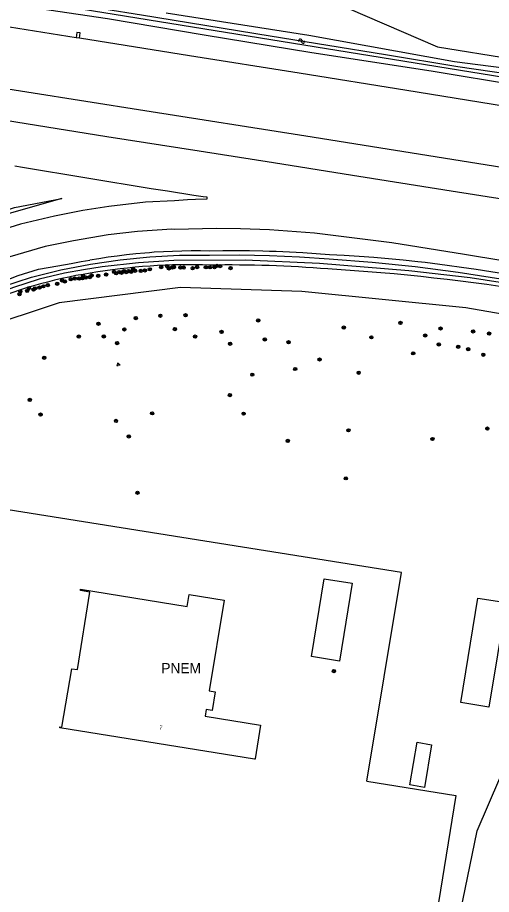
# Model space of a CAD drawing. Extents: x 131000 to 133013, y 393000 to 396501.
# Drawn here: x 131695 to 131810.6, y 394321.5 to 394535.6 of the extents above; entities that cross this region are included whole.
import ezdxf

# ---------------------------------------------------------------- set-up
doc = ezdxf.new("R2010")
doc.units = 0
for name, color, linetype in [('gg-afsc-hekwerk', 7, 'Continuous'), ('gg-anno-huisnummerreeks BGT', 7, 'Continuous'), ('gg-bbg-bijgebouw', 7, 'Continuous'), ('gg-bbg-hoofdgebouw', 7, 'Continuous'), ('gg-knt-BGT kruinlijn', 7, 'Continuous'), ('gg-kntw-bovenkant insteek waterloop', 7, 'Continuous'), ('gg-kntw-waterlijn', 7, 'Continuous'), ('gt-anno-naam bijzondere bebouwing', 7, 'Continuous'), ('gt-bbg-plantopografie pand', 7, 'Continuous'), ('gt-grn-groengrens', 7, 'Continuous'), ('gt-symb-boom', 7, 'Continuous'), ('gt-symb-groenvak', 7, 'Continuous'), ('gt-symb-watersymbool', 7, 'Continuous'), ('gx-grn-maaiveld', 7, 'Continuous')]:
    doc.layers.add(name, color=color, linetype=linetype)

# ---------------------------------------------------------------- blocks, each defined once
blk = doc.blocks.new('gt0-WA')
at = {"layer": 'gt-symb-watersymbool'}
for centre, start, end in [((-0.32, 0.02), 28.0725, 151.9275), ((0.43, 0.42), 208.0725, 331.9275), ((-0.32, -0.43), 28.0725, 151.9275), ((0.43, -0.03), 208.0725, 331.9275)]:
    blk.add_arc(centre, 0.425, start, end, dxfattribs=at)
blk = doc.blocks.new('gt0-BOOM')
at = {"layer": 'gt-symb-boom'}
for radius in [0.4, 0.2]:
    blk.add_circle((0, 0), radius, dxfattribs=at)
blk = doc.blocks.new('gt0-GRVAK')
at = {"layer": 'gt-symb-groenvak'}
for p, q in [((-0.11, 0.19), (-0.23, 0.24)), ((-0.18, 0.15), (0.09, 0.15)), ((-0.09, 0.21), (-0.16, 0.32)), ((-0.05, 0.21), (-0.05, 0.39)), ((0, 0.21), (0.06, 0.32)), ((0.02, 0.19), (0.13, 0.24)), ((0.26, -0.05), (0.2, 0.06)), ((0.31, -0.05), (0.31, 0.13)), ((0.35, -0.05), (0.41, 0.06)), ((-0.24, -0.23), (-0.36, -0.18)), ((-0.32, -0.26), (-0.05, -0.26)), ((-0.23, -0.21), (-0.29, -0.09)), ((-0.18, -0.2), (-0.18, -0.02)), ((-0.14, -0.21), (-0.07, -0.09)), ((-0.12, -0.23), (0, -0.18)), ((0.24, -0.07), (0.12, -0.02)), ((0.17, -0.11), (0.44, -0.11)), ((0.37, -0.07), (0.49, -0.02))]:
    blk.add_line(p, q, dxfattribs=at)

msp = doc.modelspace()

# ---------------------------------------------------------------- linework, layer by layer
at = {"layer": 'gg-afsc-hekwerk'}
msp.add_line((131797.4, 394528.43), (131974.2, 394500), dxfattribs=at)
msp.add_line((131797.4, 394528.43), (131974.2, 394500), dxfattribs=at)
for points in [[(131734.54, 394557.15), (131754.27, 394546.64), (131757.07, 394545.29), (131759.79, 394544.11), (131771.38, 394539.68), (131797.4, 394528.43)], [(131734.54, 394557.15), (131754.27, 394546.64), (131757.07, 394545.29), (131759.79, 394544.11), (131771.38, 394539.68), (131797.4, 394528.43)], [(131780.2, 394349.11), (131788.62, 394400.1), (131681.43, 394417.19)], [(131780.2, 394349.11), (131801.92, 394345.62), (131788.34, 394261.7)]]:
    msp.add_lwpolyline(points, dxfattribs=at)
at = {"layer": 'gg-bbg-bijgebouw'}
msp.add_lwpolyline([(131773.52, 394378.47), (131766.72, 394379.56), (131769.76, 394398.58), (131776.58, 394397.49), (131773.52, 394378.47)], dxfattribs=at)
at = {"layer": 'gg-bbg-hoofdgebouw'}
msp.add_line((131752.82, 394354.51), (131705.28, 394362.17), dxfattribs=at)
for points in [[(131705.28, 394362.17), (131705.32, 394362.43), (131705.82, 394362.37), (131708.23, 394376.61), (131709.58, 394376.42), (131712.65, 394395.32), (131710.32, 394395.71), (131710.37, 394396.01), (131736.37, 394391.79), (131736.86, 394394.75), (131745.42, 394393.35), (131741.74, 394371.24), (131743.22, 394370.99), (131742.48, 394366.42), (131741, 394366.64), (131740.72, 394364.99), (131754.24, 394362.81), (131752.93, 394354.63)], [(131752.93, 394354.63), (131752.91, 394354.49), (131752.82, 394354.51)]]:
    msp.add_lwpolyline(points, dxfattribs=at)
at = {"layer": 'gg-knt-BGT kruinlijn'}
msp.add_line((131705.82, 394491.41), (131689.76, 394486.83), dxfattribs=at)
at = {"layer": 'gg-kntw-bovenkant insteek waterloop'}
msp.add_lwpolyline([(131961.11, 394500), (131956.8, 394500.66), (131923.73, 394506.04), (131870, 394514.58), (131824.94, 394521.81), (131801.58, 394524.78), (131766, 394531.19), (131731.26, 394536.67)], dxfattribs=at)
for centre, radius, start, end in [((131736.68, 394334.95), 140.29, 87.8384, 99.828), ((131747.19, 394189.74), 285.45, 85.2784, 91.0476), ((131729.18, 394367.07), 107.38, 98.8078, 113.9628), ((131739.81, 393959.28), 515.86, 80.802, 86.5683)]:
    msp.add_arc(centre, radius, start, end, dxfattribs=at)
at = {"layer": 'gg-kntw-waterlijn'}
for points in [[(131597.45, 394558.73), (131597.35, 394558.2), (131598.28, 394557.22), (131614.81, 394554.32), (131658.22, 394547.05), (131706.84, 394539.2), (131725.21, 394536.23), (131756.59, 394531.16), (131784.73, 394526.62), (131802.4, 394523.65), (131822.99, 394520.62), (131855.64, 394515.54), (131885.41, 394510.91), (131952.48, 394500.17), (131976.63, 394496.49)], [(131976.35, 394495.15), (131971.79, 394495.88), (131939.49, 394500.99), (131909.73, 394505.94), (131813.58, 394520.94), (131648.04, 394547.8), (131595.78, 394556.58)], [(131691.38, 394469.97), (131698.4, 394472.22), (131705.54, 394474.01), (131712.79, 394475.35), (131719.99, 394476.46), (131727.25, 394477.2), (131734.53, 394477.57), (131741.82, 394477.57), (131749.12, 394477.64), (131756.42, 394477.52), (131763.72, 394477.2), (131771.01, 394476.68), (131781.51, 394475.89), (131791.99, 394474.8), (131802.44, 394473.43), (131812.84, 394471.77)], [(131823.7, 394469.18), (131805.37, 394472.07), (131790.39, 394473.75), (131768.63, 394475.53), (131750.52, 394476.35), (131733.14, 394476.26), (131724.47, 394475.71), (131715.62, 394474.7), (131711.05, 394474.03), (131706.48, 394473.2), (131700.24, 394471.72), (131694.01, 394469.7), (131684.24, 394465.99), (131676.32, 394462.16), (131671.39, 394459.23), (131665.92, 394455.5), (131659.58, 394450.25), (131654.08, 394444.63), (131650.08, 394439.87), (131646.48, 394435.25), (131642.88, 394430.14), (131636.94, 394420.65), (131624.59, 394402.05), (131614.68, 394386.37)]]:
    msp.add_lwpolyline(points, dxfattribs=at)
at = {"layer": 'gt-bbg-plantopografie pand'}
for points in [[(131807.26, 394393.85), (131814.13, 394392.76), (131809.97, 394367.25), (131803.1, 394368.37), (131807.26, 394393.85)], [(131792.43, 394358.63), (131795.99, 394358.03), (131794.25, 394347.62), (131790.69, 394348.22), (131792.43, 394358.63)]]:
    msp.add_lwpolyline(points, dxfattribs=at)
at = {"layer": 'gt-grn-groengrens'}
for points in [[(131870.17, 394454.67), (131857.06, 394455.49), (131804.36, 394464.73), (131764.29, 394468.74), (131734.7, 394469.67), (131705.11, 394465.97), (131685.69, 394459.49), (131671.82, 394452.1), (131659.8, 394441), (131651.48, 394428.98), (131641.31, 394415.11), (131637.27, 394400.67)], [(131799, 394297.48), (131807.1, 394336.99), (131820.9, 394369.14), (131828.26, 394386.41), (131832.97, 394397.9), (131837.68, 394409.39), (131842.64, 394424.92), (131847.76, 394438.31)]]:
    msp.add_lwpolyline(points, dxfattribs=at)
at = {"layer": 'gx-grn-maaiveld'}
msp.add_line((131710.11, 394530.55), (131709.27, 394530.69), dxfattribs=at)
for points in [[(131653.08, 394545.64), (131674.02, 394541.91), (131695.46, 394538.53), (131716.97, 394535.4), (131740.53, 394531.42), (131766.76, 394527.11), (131795.91, 394522.62), (131838.99, 394515.47), (131861.04, 394512.1), (131881.73, 394508.79), (131910.88, 394504.25)], [(131709.27, 394530.69), (131688.9, 394533.93), (131667.25, 394537.4), (131652.24, 394539.87)], [(131710.11, 394530.55), (131710.26, 394531.86), (131709.44, 394531.99), (131709.27, 394530.69)], [(131853.49, 394507.61), (131839.01, 394509.93), (131816.55, 394513.49), (131789.93, 394517.81), (131763.69, 394522), (131736.93, 394526.25), (131710.11, 394530.55)], [(132033.96, 394463.49), (132020.91, 394465.6), (131983.52, 394471.55), (131940.74, 394478.61), (131895.79, 394485.81), (131853.7, 394492.51), (131809.04, 394499.63), (131765.33, 394506.63), (131726.06, 394512.85), (131682.77, 394519.67), (131648.53, 394525.24)], [(132033.38, 394458.46), (132029.51, 394459), (132002.6, 394462.54), (131976.36, 394466.1), (131941.58, 394471.15), (131906.12, 394476.45), (131862.98, 394483.36), (131828.14, 394488.86), (131800.75, 394493.22), (131774.67, 394497.34), (131757.41, 394500.15), (131739.27, 394502.97), (131716.81, 394506.48), (131679.84, 394512.41), (131652.07, 394516.93), (131646.66, 394517.79)], [(131694.3, 394499.38), (131696.18, 394499.08), (131727.56, 394493.88), (131731.53, 394493.33), (131738, 394492.26), (131740.24, 394491.93), (131741.14, 394491.79), (131741.13, 394491.3), (131738.39, 394491.18), (131736.43, 394491.07), (131733.24, 394490.85), (131726.18, 394490.5), (131717.25, 394489.47), (131710.91, 394488.5), (131704.04, 394487.12), (131695.74, 394485.12), (131689.11, 394483.11)], [(131631.63, 394454.96), (131634.74, 394457.8), (131644.74, 394465.76), (131655.42, 394473.02), (131668.19, 394479.99), (131680.81, 394484.9), (131694.29, 394489.2), (131705.82, 394491.41)], [(131831.57, 394473.18), (131803.98, 394477.71), (131786.24, 394480.61), (131767.41, 394482.93), (131756.47, 394483.79), (131749.37, 394484.05), (131743.54, 394484.12), (131733.28, 394483.83), (131732.65, 394483.9), (131724.26, 394483.36), (131717.06, 394482.59), (131708.63, 394481.11), (131701.71, 394479.72), (131693.09, 394477.16)], [(131741.84, 394478.57), (131739.59, 394478.61), (131737.33, 394478.61), (131735.07, 394478.58), (131732.82, 394478.51), (131730.56, 394478.41), (131728.31, 394478.28), (131727.18, 394478.19), (131726.06, 394478.1), (131723.81, 394477.9), (131721.57, 394477.66), (131719.33, 394477.38), (131717.09, 394477.07), (131714.86, 394476.72), (131712.64, 394476.34)], [(131771.09, 394477.68), (131767.85, 394477.93), (131764.6, 394478.15), (131761.35, 394478.32), (131758.1, 394478.46), (131756.48, 394478.51), (131754.85, 394478.56), (131751.6, 394478.62), (131748.35, 394478.64), (131745.1, 394478.62), (131741.84, 394478.57)], [(131817.5, 394472.28), (131813.96, 394472.92), (131810.41, 394473.52), (131806.86, 394474.09), (131803.3, 394474.61), (131799.74, 394475.1), (131796.17, 394475.56), (131794.39, 394475.77), (131792.6, 394475.97), (131789.02, 394476.35), (131785.44, 394476.69), (131781.86, 394476.99), (131778.27, 394477.26), (131774.68, 394477.49), (131771.09, 394477.68)], [(131687.66, 394469.65), (131689.44, 394470.45), (131695.12, 394472.59), (131700.07, 394474.17), (131704.81, 394474.96), (131708.08, 394475.55)], [(131708.08, 394475.55), (131708.45, 394475.63), (131710.54, 394476), (131712.64, 394476.34)]]:
    msp.add_lwpolyline(points, dxfattribs=at)

# ---------------------------------------------------------------- block references
at = {"layer": 'gt-symb-boom'}
for p in [(131730.05, 394474.67), (131731.51, 394474.89), (131733.15, 394474.67), (131738.78, 394474.67), (131740.9, 394474.61), (131741.88, 394474.61), (131743.03, 394474.65), (131743.6, 394474.97), (131744.41, 394474.93), (131713.06, 394472.63), (131714.66, 394472.57), (131716.6, 394472.85), (131718.55, 394473.49), (131719.01, 394473.15), (131719.8, 394473.44), (131720.37, 394473.28), (131720.89, 394473.72), (131721.5, 394473.46), (131722.08, 394473.69), (131722.71, 394473.53), (131723.21, 394474.15), (131723.67, 394473.79), (131725.04, 394473.75), (131726.04, 394473.87), (131727.23, 394474.13), (131731.9, 394474.34), (131732.69, 394474.56), (131734.73, 394474.55), (131735.51, 394474.56), (131737.7, 394474.4), (131746.95, 394474.44), (131704.68, 394470.61), (131705.85, 394471.42), (131706.52, 394471.17), (131707.98, 394471.7), (131708.94, 394471.88), (131710.01, 394471.86), (131710.83, 394471.94), (131710.98, 394472.43), (131711.63, 394472.1), (131712.61, 394472.24), (131695.67, 394468.74), (131697.34, 394468.86), (131697.79, 394469.54), (131698.89, 394469.17), (131699.31, 394469.49), (131700.37, 394469.68), (131701.29, 394469.98), (131702.37, 394470.28), (131695.47, 394468.04), (131723.81, 394462.22), (131729.82, 394462.78), (131735.98, 394462.92), (131714.72, 394460.83), (131753.71, 394461.66), (131774.56, 394459.89), (131788.36, 394461.06), (131798.15, 394459.68), (131709.91, 394457.71), (131716.02, 394457.74), (131721.04, 394459.44), (131733.36, 394459.54), (131738.3, 394457.7), (131744.76, 394458.84), (131781.28, 394457.52), (131794.42, 394457.97), (131806.11, 394458.98), (131810.01, 394458.44), (131719.27, 394456.13), (131746.84, 394455.96), (131755.27, 394457.02), (131761.09, 394456.33), (131797.72, 394455.8), (131791.49, 394453.61), (131802.46, 394455.23), (131804.91, 394454.6), (131808.59, 394453.27), (131701.5, 394452.55), (131768.65, 394452.11), (131762.73, 394449.79), (131752.25, 394448.4), (131778.19, 394448.88), (131746.79, 394443.43), (131697.97, 394442.25), (131700.62, 394438.67), (131727.8, 394438.96), (131750.14, 394438.89), (131719.01, 394437.13), (131775.68, 394434.82), (131809.57, 394435.23), (131722.12, 394433.34), (131760.9, 394432.22), (131796.19, 394432.7), (131775.06, 394423.09), (131724.25, 394419.57), (131772.14, 394376.03)]:
    msp.add_blockref('gt0-BOOM', p, dxfattribs=at)
at = {"layer": 'gt-symb-groenvak'}
msp.add_blockref('gt0-GRVAK', (131719.55, 394450.91), dxfattribs=at)
at = {"layer": 'gt-symb-watersymbool', "rotation": -9.207969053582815}
msp.add_blockref('gt0-WA', (131764.26, 394529.86), dxfattribs=at)

# ---------------------------------------------------------------- texts
at = {"layer": 'gg-anno-huisnummerreeks BGT'}
msp.add_text('7', height=1, rotation=350.8, dxfattribs=at).set_placement((131729.49, 394361.81))
at = {"layer": 'gt-anno-naam bijzondere bebouwing'}
msp.add_text('PNEM', height=2.5, dxfattribs=at).set_placement((131730.07, 394375.49))

doc.saveas('drawing.dxf')
